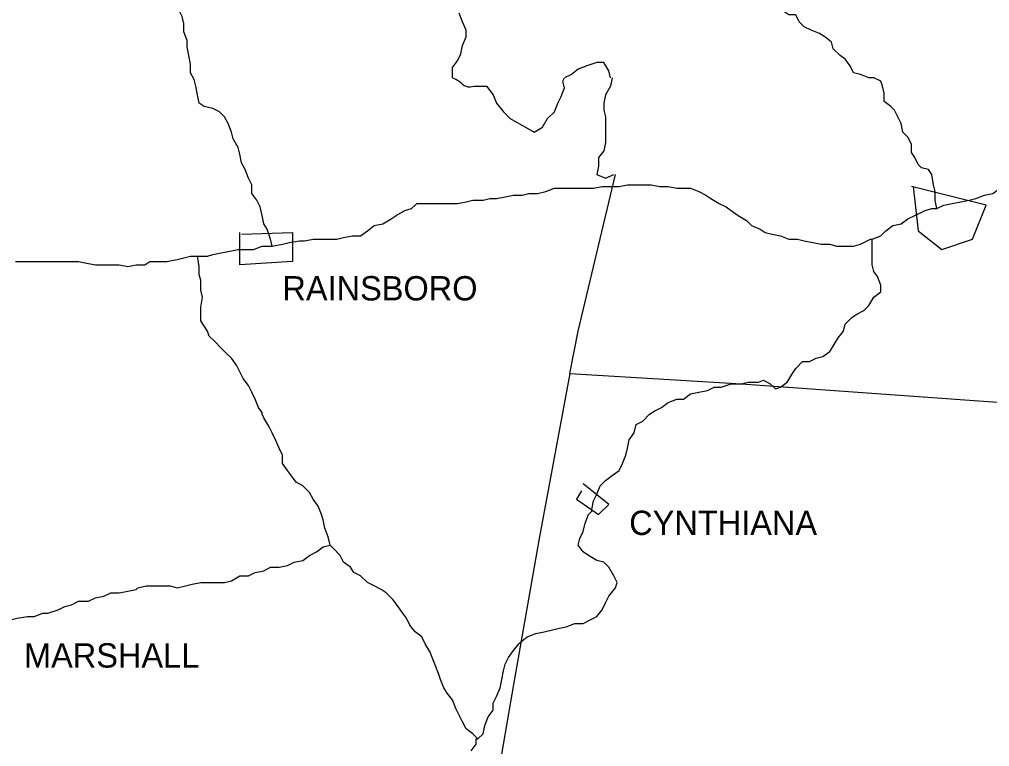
# Model space of a CAD drawing. Extents: x 0 to 34, y 0 to 22.
# Drawn here: x 4.361 to 5.139, y 18.17 to 18.753 of the extents above; entities that cross this region are included whole.
import ezdxf

# ---------------------------------------------------------------- set-up
doc = ezdxf.new("R2010")
doc.units = 0
doc.layers.add('Default', color=7, linetype='Continuous')

msp = doc.modelspace()

# ---------------------------------------------------------------- linework, layer by layer
at = {"layer": 'Default'}
for points in [[(5.04648, 18.70602), (5.04239, 18.70602), (5.03558, 18.70875), (5.03012, 18.71011), (5.0274, 18.71557), (5.02331, 18.72102), (5.01922, 18.72375), (5.01376, 18.7292), (5.0124, 18.73465), (5.00695, 18.73874), (5.00286, 18.74147), (4.99604, 18.7442), (4.99058, 18.74692), (4.98649, 18.75101), (4.98377, 18.75647), (4.97831, 18.75647), (4.97422, 18.75919), (4.9715, 18.76465), (4.96877, 18.77147), (4.96741, 18.77283), (4.96741, 18.77283)], [(4.50521, 18.68557), (4.50384, 18.69239), (4.50248, 18.6992), (4.50112, 18.70466), (4.49839, 18.71011), (4.49839, 18.71693), (4.49703, 18.72375), (4.49566, 18.73056), (4.49566, 18.73602), (4.49294, 18.74283), (4.49294, 18.74965), (4.49157, 18.7551), (4.48885, 18.76056), (4.48339, 18.76465)], [(4.70836, 18.70602), (4.70836, 18.7142), (4.71245, 18.71966), (4.71517, 18.72511), (4.71654, 18.73193), (4.71926, 18.73874), (4.71926, 18.7442), (4.71654, 18.75101), (4.71381, 18.75783)], [(4.83515, 18.70602), (4.83379, 18.71148), (4.8297, 18.71829), (4.82425, 18.71829), (4.81607, 18.71557), (4.80925, 18.71284), (4.8038, 18.70875), (4.79834, 18.70602)], [(4.73017, 18.6992), (4.73563, 18.6992), (4.74108, 18.69239), (4.74381, 18.68557), (4.74926, 18.67875), (4.75471, 18.6733), (4.76153, 18.66921), (4.76698, 18.66648), (4.7738, 18.66239), (4.78062, 18.66648), (4.78471, 18.6733), (4.79016, 18.67875), (4.79289, 18.68557), (4.79562, 18.69102), (4.79834, 18.69784), (4.79698, 18.70329), (4.79834, 18.70602)], [(4.83652, 18.70602), (4.83515, 18.6992), (4.83106, 18.69239), (4.8297, 18.68557), (4.8297, 18.68012), (4.83106, 18.67466), (4.83106, 18.66785), (4.83106, 18.66103), (4.83106, 18.65421), (4.8297, 18.64739), (4.82561, 18.64194), (4.82561, 18.63512), (4.82425, 18.62831), (4.83106, 18.62558), (4.83788, 18.62831)], [(5.09693, 18.60104), (5.09557, 18.60786), (5.09557, 18.61467), (5.0942, 18.62013), (5.09284, 18.62831), (5.09011, 18.6324), (5.08466, 18.63376), (5.08193, 18.63649), (5.07921, 18.64194), (5.07648, 18.64603), (5.07648, 18.65285), (5.07375, 18.6583), (5.06966, 18.66239), (5.0683, 18.66921), (5.06557, 18.67466), (5.06285, 18.68012), (5.06012, 18.68284), (5.05467, 18.68693), (5.05467, 18.69375), (5.0533, 18.6992), (5.05194, 18.70329), (5.04648, 18.70602), (5.04648, 18.70602)], [(4.56383, 18.57104), (4.56247, 18.5765), (4.55974, 18.58468), (4.55702, 18.58877), (4.55565, 18.59558), (4.55429, 18.6024), (4.55156, 18.60786), (4.54747, 18.61331), (4.54747, 18.62013), (4.54475, 18.62558), (4.54202, 18.6324), (4.53929, 18.63785), (4.53793, 18.64467), (4.53657, 18.65012), (4.53248, 18.65694), (4.53111, 18.66239), (4.52839, 18.66921), (4.52566, 18.67466), (4.52157, 18.67875), (4.51611, 18.68148), (4.5093, 18.68284), (4.50521, 18.68557), (4.50521, 18.68557)], [(5.09693, 18.60104), (5.10239, 18.60376), (5.1092, 18.60513), (5.11602, 18.60649), (5.12284, 18.60786), (5.12829, 18.60922), (5.13511, 18.61195), (5.14192, 18.61331), (5.14738, 18.6174), (5.15283, 18.61876), (5.15965, 18.62013), (5.1651, 18.62422), (5.17056, 18.62558), (5.17737, 18.62831), (5.18283, 18.63103), (5.18692, 18.6324), (5.18692, 18.6324)], [(4.80243, 18.46879), (4.80925, 18.50287), (4.83924, 18.62831)], [(4.67972, 18.60513), (4.68654, 18.60513), (4.69336, 18.60513), (4.70018, 18.60513), (4.70699, 18.60513), (4.71245, 18.60513), (4.71926, 18.60649), (4.72472, 18.60786), (4.7329, 18.60786), (4.73835, 18.60922), (4.74381, 18.60922), (4.75062, 18.61058), (4.75744, 18.61195), (4.76426, 18.61195), (4.76971, 18.61331), (4.77653, 18.61331), (4.78334, 18.61467), (4.79016, 18.6174), (4.79562, 18.6174), (4.80107, 18.6174), (4.80789, 18.6174), (4.8147, 18.6174), (4.82152, 18.6174), (4.82834, 18.61876), (4.83379, 18.61876), (4.83652, 18.61876)], [(4.83652, 18.61876), (4.84197, 18.61876), (4.84879, 18.62013), (4.85561, 18.62013), (4.86106, 18.62013), (4.86788, 18.62013), (4.87469, 18.61876), (4.88151, 18.61876), (4.88833, 18.6174), (4.89378, 18.6174), (4.89924, 18.6174), (4.90605, 18.61467), (4.91151, 18.61195), (4.9156, 18.60922), (4.92241, 18.60513), (4.92787, 18.6024), (4.93196, 18.59967), (4.93741, 18.59558), (4.94423, 18.59149), (4.94832, 18.5874), (4.95514, 18.58468), (4.95923, 18.58195), (4.96468, 18.58059), (4.9715, 18.57922), (4.97831, 18.5765), (4.98513, 18.5765), (4.99058, 18.57513), (4.9974, 18.57377), (5.00422, 18.57241), (5.01104, 18.57241), (5.01649, 18.57104), (5.02194, 18.57104), (5.03012, 18.57104), (5.03558, 18.57241), (5.04103, 18.57513), (5.04376, 18.5765), (5.04512, 18.5765)], [(5.07784, 18.61876), (5.08193, 18.58331), (5.10102, 18.56832), (5.12556, 18.5765), (5.13647, 18.60376), (5.07648, 18.61876)], [(4.56383, 18.57104), (4.57201, 18.57241), (4.57747, 18.57377), (4.58565, 18.57513), (4.58974, 18.57513), (4.59656, 18.5765), (4.60337, 18.5765), (4.61019, 18.5765), (4.61564, 18.5765), (4.6211, 18.57786), (4.62791, 18.57922), (4.63473, 18.57922), (4.64019, 18.58331), (4.64564, 18.5874), (4.65246, 18.58877), (4.65927, 18.59286), (4.66336, 18.59558), (4.67018, 18.59967), (4.67563, 18.60104), (4.67836, 18.60376), (4.67972, 18.60513)], [(5.07921, 18.59558), (5.08739, 18.59967), (5.09284, 18.60104), (5.09693, 18.60104)], [(5.07921, 18.59558), (5.08739, 18.59967), (5.09284, 18.60104), (5.09693, 18.60104)], [(5.04512, 18.5765), (5.05194, 18.57922), (5.05603, 18.58331), (5.06148, 18.5874), (5.0683, 18.58877), (5.07375, 18.59286), (5.07921, 18.59558), (5.07921, 18.59558)], [(5.04512, 18.5765), (5.05194, 18.57922), (5.05603, 18.58331), (5.06148, 18.5874), (5.0683, 18.58877), (5.07375, 18.59286), (5.07921, 18.59558), (5.07921, 18.59558)], [(4.53929, 18.58059), (4.5802, 18.58195), (4.5802, 18.55877), (4.53793, 18.55605), (4.53793, 18.58195)], [(4.94014, 18.46061), (4.94559, 18.46197), (4.95377, 18.46197), (4.95786, 18.46333), (4.96332, 18.46061), (4.96741, 18.45652), (4.9715, 18.45788), (4.97695, 18.46197), (4.98104, 18.46879), (4.98377, 18.47288), (4.98922, 18.47833), (4.99467, 18.47833), (5.00013, 18.48106), (5.00558, 18.48242), (5.01104, 18.48651), (5.01376, 18.4906), (5.01785, 18.49742), (5.02194, 18.50287), (5.02331, 18.50833), (5.02876, 18.51378), (5.03285, 18.51651), (5.0383, 18.51923), (5.04239, 18.52332), (5.04648, 18.53014), (5.05194, 18.53423), (5.05194, 18.53968), (5.04921, 18.5465), (5.04648, 18.55059), (5.04512, 18.55605), (5.04512, 18.56286), (5.04512, 18.56832), (5.04512, 18.5765), (5.04512, 18.5765), (5.04512, 18.5765)], [(4.50384, 18.56286), (4.51202, 18.56286), (4.51611, 18.56423), (4.52293, 18.56559), (4.52975, 18.56695), (4.53657, 18.56832), (4.54202, 18.56832), (4.54884, 18.56832), (4.55565, 18.57104), (4.56247, 18.57104), (4.56383, 18.57104)], [(4.50384, 18.56286), (4.51202, 18.56286), (4.51611, 18.56423), (4.52293, 18.56559), (4.52975, 18.56695), (4.53657, 18.56832), (4.54202, 18.56832), (4.54884, 18.56832), (4.55565, 18.57104), (4.56247, 18.57104), (4.56383, 18.57104)], [(4.35796, 18.55877), (4.36477, 18.55877), (4.37023, 18.55877), (4.37705, 18.55877), (4.38386, 18.55877), (4.38932, 18.55877), (4.3975, 18.55877), (4.40295, 18.55877), (4.4084, 18.55877), (4.41522, 18.55741), (4.42204, 18.55605), (4.42886, 18.55605), (4.43431, 18.55605), (4.44113, 18.55605), (4.44794, 18.55468), (4.45476, 18.55605), (4.46158, 18.55605), (4.46567, 18.55877), (4.47385, 18.55877), (4.4793, 18.55877), (4.48748, 18.56014), (4.49294, 18.5615), (4.49839, 18.56286), (4.50384, 18.56286)], [(4.55565, 18.43743), (4.55293, 18.44152), (4.5502, 18.44833), (4.54747, 18.45379), (4.54475, 18.45924), (4.54066, 18.4647), (4.53793, 18.47015), (4.5352, 18.4756), (4.53111, 18.48106), (4.52702, 18.48515), (4.52293, 18.48924), (4.51748, 18.49469), (4.51339, 18.49878), (4.51202, 18.50287), (4.50657, 18.51105), (4.50657, 18.51651), (4.50657, 18.52196), (4.50793, 18.53014), (4.50657, 18.53559), (4.50657, 18.54377), (4.50521, 18.54786), (4.50521, 18.55468), (4.50384, 18.56286), (4.50384, 18.56286)], [(4.80243, 18.46879), (4.77789, 18.33653), (4.75744, 18.21928), (4.74381, 18.1402), (4.72881, 18.05976), (4.71245, 17.97386), (4.68245, 17.82661)], [(4.80243, 18.46879), (4.94014, 18.46061), (5.51141, 18.4197), (6.14268, 18.37471), (6.80257, 18.32563)], [(4.82016, 18.35971), (4.82152, 18.36653), (4.82425, 18.37198), (4.82697, 18.3788), (4.83106, 18.38289), (4.83652, 18.38698), (4.84197, 18.39107), (4.8447, 18.39652), (4.84743, 18.40334), (4.84879, 18.4088), (4.85015, 18.41561), (4.85424, 18.42107), (4.85561, 18.42788), (4.86106, 18.43061), (4.86651, 18.43606), (4.8706, 18.43879), (4.87606, 18.44152), (4.88151, 18.44561), (4.88833, 18.44833), (4.89378, 18.44833), (4.89924, 18.45243), (4.90605, 18.45379), (4.91287, 18.45515), (4.91832, 18.45788), (4.92378, 18.45788), (4.93196, 18.46061), (4.93741, 18.46061), (4.94014, 18.46061)], [(4.61019, 18.33108), (4.60883, 18.3379), (4.6061, 18.34471), (4.60474, 18.35153), (4.60337, 18.35562), (4.60065, 18.36244), (4.59656, 18.36789), (4.59383, 18.37335), (4.58838, 18.3788), (4.58292, 18.38153), (4.5802, 18.38562), (4.5761, 18.39107), (4.57201, 18.39652), (4.57201, 18.40334), (4.56929, 18.4088), (4.56656, 18.41561), (4.56383, 18.42107), (4.56111, 18.42652), (4.55702, 18.43334), (4.55565, 18.43606), (4.55565, 18.43743)], [(4.81198, 18.37471), (4.80789, 18.36789), (4.82561, 18.35562), (4.83379, 18.3638), (4.81334, 18.38016)], [(4.76289, 18.25337), (4.76835, 18.25746), (4.77516, 18.26018), (4.78198, 18.26155), (4.78744, 18.26291), (4.79289, 18.26427), (4.79971, 18.26564), (4.80652, 18.26836), (4.81334, 18.26836), (4.81879, 18.27109), (4.82425, 18.27382), (4.82834, 18.27927), (4.83106, 18.28472), (4.83379, 18.29018), (4.83924, 18.297), (4.84061, 18.30109), (4.83788, 18.30654), (4.83379, 18.31336), (4.8297, 18.31745), (4.82425, 18.31881), (4.81743, 18.3229), (4.81334, 18.32563), (4.80925, 18.33108), (4.81061, 18.33653), (4.81334, 18.34199), (4.8147, 18.34881), (4.81743, 18.35562), (4.82016, 18.35835), (4.82016, 18.35971)], [(4.45612, 18.297), (4.46294, 18.29836), (4.46839, 18.29836), (4.47385, 18.29836), (4.48203, 18.29836), (4.48748, 18.297), (4.4943, 18.29836), (4.49975, 18.29972), (4.50657, 18.30109), (4.51339, 18.30109), (4.5202, 18.30109), (4.52566, 18.30109), (4.53111, 18.30245), (4.53793, 18.30654), (4.54475, 18.30654), (4.5502, 18.30927), (4.55702, 18.31063), (4.56247, 18.31336), (4.56929, 18.31336), (4.5761, 18.31472), (4.58156, 18.31745), (4.58838, 18.31881), (4.59383, 18.3229), (4.59928, 18.32563), (4.60474, 18.32972), (4.61019, 18.33108)], [(4.72881, 18.17565), (4.72472, 18.17974), (4.71926, 18.18383), (4.71654, 18.18928), (4.71381, 18.19474), (4.71108, 18.20019), (4.70836, 18.20701), (4.70427, 18.21246), (4.70154, 18.21655), (4.69881, 18.22337), (4.69745, 18.22746), (4.69472, 18.23428), (4.692, 18.24109), (4.69063, 18.24519), (4.68654, 18.252), (4.68382, 18.25746), (4.67836, 18.26155), (4.67427, 18.267), (4.67154, 18.27245), (4.66745, 18.27791), (4.66473, 18.282), (4.66064, 18.28745), (4.65518, 18.2929), (4.65109, 18.29563), (4.64564, 18.29836), (4.64019, 18.30109), (4.63473, 18.30654), (4.62928, 18.30927), (4.62655, 18.31336), (4.6211, 18.31745), (4.61837, 18.3229), (4.61292, 18.32835), (4.61019, 18.33108), (4.61019, 18.33108), (4.61019, 18.33108)], [(4.33614, 18.267), (4.34296, 18.267), (4.34841, 18.26836), (4.35387, 18.27109), (4.35932, 18.27245), (4.3675, 18.27382), (4.37296, 18.27382), (4.37977, 18.27654), (4.38386, 18.27654), (4.39204, 18.27927), (4.3975, 18.282), (4.40295, 18.28336), (4.4084, 18.28609), (4.41658, 18.28609), (4.42204, 18.28881), (4.42886, 18.29018), (4.43431, 18.2929), (4.44113, 18.2929), (4.44794, 18.29427), (4.45476, 18.29563), (4.45612, 18.297)], [(4.72881, 18.17565), (4.7329, 18.17974), (4.73426, 18.18656), (4.73699, 18.19338), (4.74108, 18.19883), (4.74108, 18.20428), (4.74381, 18.20974), (4.74653, 18.21655), (4.7479, 18.22337), (4.74926, 18.23019), (4.75062, 18.23564), (4.75335, 18.24109), (4.75744, 18.24655), (4.76153, 18.252), (4.76289, 18.25337)], [(4.72335, 18.16611), (4.72744, 18.17156), (4.72744, 18.17565), (4.72744, 18.17565), (4.72881, 18.17565)]]:
    msp.add_lwpolyline(points, dxfattribs=at)
msp.add_spline([(4.70836, 18.70602), (4.71381, 18.70329), (4.71926, 18.6992), (4.72608, 18.6992), (4.73017, 18.6992)], degree=3, dxfattribs=at)

# ---------------------------------------------------------------- texts
for s, p in [('RAINSBORO', (4.57201, 18.52741)), ('CYNTHIANA', (4.85015, 18.33926)), ('MARSHALL', (4.36477, 18.23291))]:
    msp.add_text(s, height=0.019502, dxfattribs=at).set_placement(p)

doc.saveas('drawing.dxf')
